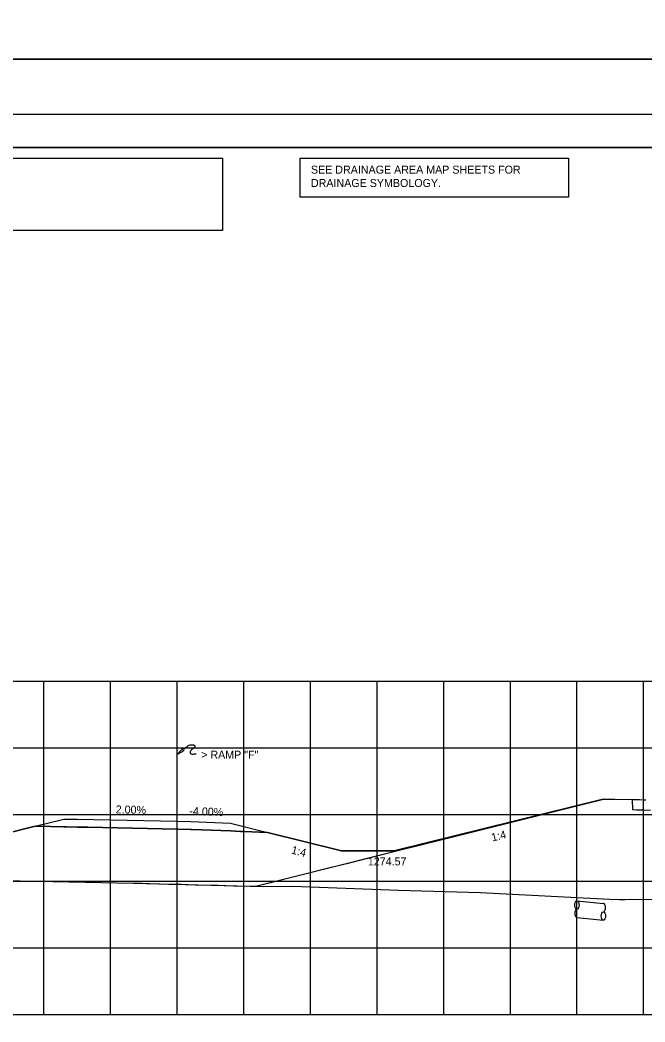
# Model space of a CAD drawing. Extents: x 2148105 to 2149976, y 144169 to 149705.
# Drawn here: x 2148389.7 to 2148483.5, y 146680.8 to 146831 of the extents above; entities that cross this region are included whole.
import ezdxf

# ---------------------------------------------------------------- set-up
doc = ezdxf.new("R2010")
doc.units = 0
for name, color, linetype in [('Bridge M-Header', 7, 'Continuous'), ('Default', 7, 'Continuous'), ('INR_Tracking', 7, 'Continuous'), ('Ph1-PR-Ramp SF3 Rev-Curb', 7, 'Continuous'), ('PH1a-2-RampC', 7, 'Continuous'), ('PH1a-PR-DividingStrip', 7, 'Continuous'), ('PH1a-PR-ServRd', 7, 'Continuous'), ('PH2-PR-Barrier', 7, 'Continuous'), ('PR-ApproachSlab', 7, 'Continuous'), ('PR-SHLDR-RMP-H', 7, 'Continuous'), ('PR_Align_Ramp_E', 7, 'Continuous'), ('PR_Align_Ramp_J', 7, 'Continuous'), ('PR_Storm_Channel', 7, 'Continuous'), ('PR_Storm_Conc_Box_PH1B', 7, 'Continuous'), ('PR_Storm_Conc_Pipe_PH1B', 7, 'Continuous'), ('PR_Storm_Inlet_CICI_PH1B', 7, 'Continuous'), ('PR_Storm_MH', 7, 'Continuous'), ('PR_Storm_Standard_Median_Drain_PH1B', 7, 'Continuous'), ('TopCut', 7, 'Continuous')]:
    doc.layers.add(name, color=color, linetype=linetype)

# ---------------------------------------------------------------- blocks, each defined once
blk = doc.blocks.new('POINT_DISPLAY')
at = {"layer": 'Default'}
blk.add_line((0, 0), (0, 0), dxfattribs=at)

msp = doc.modelspace()

# ---------------------------------------------------------------- linework, layer by layer
at = {"layer": 'INR_Tracking'}
msp.add_lwpolyline([(2148373.77, 146705.59), (2148392, 146710.15), (2148394.33, 146710.1), (2148396.32, 146710.06), (2148396.73, 146710.06), (2148398.32, 146710.02), (2148399.91, 146709.99), (2148413.32, 146709.72), (2148413.43, 146709.72), (2148415.32, 146709.68), (2148415.5, 146709.68), (2148421.32, 146709.44), (2148422.82, 146709.38), (2148423.31, 146709.36), (2148423.31, 146709.36), (2148426.88, 146709.22), (2148426.88, 146709.22), (2148426.88, 146709.22), (2148437.8, 146706.49), (2148437.86, 146706.48), (2148437.87, 146706.48), (2148439.58, 146706.48), (2148445.87, 146706.48), (2148446.09, 146706.53), (2148477.28, 146714.23)], dxfattribs=at)
at = {"layer": 'Ph1-PR-Ramp SF3 Rev-Curb'}
for p, q in [((2148473.32, 146698.97), (2148477.29, 146698.56)), ((2148473.32, 146696.47), (2148477.29, 146696.06))]:
    msp.add_line(p, q, dxfattribs=at)
for centre in [(2148473.32, 146698.34), (2148477.29, 146696.69)]:
    msp.add_ellipse(centre, major_axis=(0, 0.625), ratio=0.523109, dxfattribs=at)
for centre, start_param, end_param in [((2148473.32, 146697.09), 6.283185, 9.424778), ((2148477.29, 146697.94), 3.141592, 6.283185)]:
    msp.add_ellipse(centre, major_axis=(0, 0.625), ratio=0.523109, start_param=start_param, end_param=end_param, dxfattribs=at)
at = {"layer": 'PH1a-PR-ServRd'}
msp.add_lwpolyline([(2148570.82, 146601.91), (2148255.82, 146601.91), (2148255.82, 146811.91), (2148570.82, 146811.91)], close=True, dxfattribs=at)
at = {"layer": 'PH2-PR-Barrier'}
msp.add_line((2148413.32, 146710.89), (2148413.32, 146720.89), dxfattribs=at)
for points in [[(2148413.32, 146720.89), (2148413.84, 146721.44), (2148414.1, 146721.75), (2148414.18, 146721.58), (2148414.32, 146721.47), (2148413.32, 146720.89)], [(2148414.33, 146721.7), (2148414.69, 146721.99), (2148414.85, 146722.12), (2148414.94, 146722.2), (2148415.04, 146722.25), (2148415.14, 146722.3), (2148415.26, 146722.34), (2148415.39, 146722.37), (2148415.49, 146722.38), (2148415.57, 146722.38), (2148415.65, 146722.37), (2148415.72, 146722.35), (2148415.78, 146722.34), (2148415.83, 146722.32), (2148415.87, 146722.29), (2148415.91, 146722.26), (2148415.95, 146722.22), (2148415.98, 146722.16), (2148415.97, 146722.1), (2148415.96, 146722.06), (2148415.91, 146722), (2148415.72, 146721.83), (2148415.53, 146721.67), (2148415.46, 146721.59), (2148415.39, 146721.52), (2148415.33, 146721.43), (2148415.29, 146721.36), (2148415.25, 146721.27), (2148415.25, 146721.2), (2148415.27, 146721.11), (2148415.31, 146721.04), (2148415.36, 146721.01), (2148415.42, 146720.99), (2148415.53, 146720.97), (2148415.66, 146720.98), (2148415.82, 146720.99), (2148416.15, 146721.03)]]:
    msp.add_lwpolyline(points, dxfattribs=at)
at = {"layer": 'PR-ApproachSlab'}
msp.add_lwpolyline([(2148425.08, 146701.15), (2148455.25, 146708.71), (2148457.5, 146709.27), (2148477.28, 146714.23), (2148479, 146714.2), (2148481.6, 146714.15), (2148481.73, 146714.15), (2148482.24, 146714.14), (2148482.69, 146714.14), (2148483.21, 146714.13), (2148483.65, 146714.12)], dxfattribs=at)
at = {"layer": 'PR-SHLDR-RMP-H'}
msp.add_lwpolyline([(2148425.08, 146701.15), (2148426.73, 146701.56), (2148427.11, 146701.66), (2148436.45, 146704), (2148439, 146704.64), (2148446.04, 146706.4), (2148450.67, 146707.56), (2148455.51, 146708.78), (2148462.14, 146710.44), (2148464.86, 146711.12), (2148473.4, 146713.26), (2148474.09, 146713.43), (2148477.28, 146714.23), (2148479, 146714.2), (2148481.6, 146714.15), (2148481.6, 146714.13), (2148481.61, 146713.82), (2148481.61, 146713.82), (2148481.62, 146713.82), (2148481.62, 146713.76), (2148481.64, 146712.99), (2148481.65, 146712.68), (2148481.65, 146712.66), (2148481.8, 146712.65), (2148482.24, 146712.63), (2148482.8, 146712.61), (2148483.21, 146712.59), (2148484.33, 146712.54)], dxfattribs=at)
at = {"layer": 'PR_Align_Ramp_E'}
for points in [[(2148219.95, 147065.16), (2148579.95, 147065.16), (2148579.95, 146825.16), (2148219.95, 146825.16)], [(2148219.95, 146825.16), (2148579.95, 146825.16), (2148579.95, 146585.16), (2148219.95, 146585.16)]]:
    msp.add_lwpolyline(points, close=True, dxfattribs=at)
at = {"layer": 'PR_Align_Ramp_J'}
msp.add_lwpolyline([(2148236.32, 146816.91), (2148576.32, 146816.91), (2148576.32, 146596.91), (2148236.32, 146596.91)], close=True, dxfattribs=at)
at = {"layer": 'PR_Storm_Channel'}
msp.add_lwpolyline([(2148392, 146710.15), (2148396.32, 146711.23), (2148398.32, 146711.19), (2148413.32, 146710.89), (2148415.32, 146710.85), (2148421.32, 146710.61), (2148426.88, 146709.22)], dxfattribs=at)
at = {"layer": 'PR_Storm_Conc_Box_PH1B'}
for p, q in [((2148263.32, 146731.91), (2148563.32, 146731.91)), ((2148393.32, 146681.91), (2148393.32, 146731.91)), ((2148403.32, 146681.91), (2148403.32, 146731.91)), ((2148413.32, 146681.91), (2148413.32, 146731.91)), ((2148423.32, 146681.91), (2148423.32, 146731.91)), ((2148433.32, 146681.91), (2148433.32, 146731.91)), ((2148443.32, 146681.91), (2148443.32, 146731.91)), ((2148453.32, 146681.91), (2148453.32, 146731.91)), ((2148463.32, 146681.91), (2148463.32, 146731.91)), ((2148473.32, 146681.91), (2148473.32, 146731.91)), ((2148483.32, 146681.91), (2148483.32, 146731.91)), ((2148263.32, 146721.91), (2148563.32, 146721.91)), ((2148263.32, 146711.91), (2148563.32, 146711.91)), ((2148263.32, 146701.91), (2148563.32, 146701.91)), ((2148263.32, 146691.91), (2148563.32, 146691.91)), ((2148263.32, 146681.91), (2148563.32, 146681.91))]:
    msp.add_line(p, q, dxfattribs=at)
at = {"layer": 'PR_Storm_Conc_Pipe_PH1B'}
msp.add_lwpolyline([(2148255.82, 146601.91), (2148570.82, 146601.91), (2148570.82, 146811.91), (2148255.82, 146811.91)], close=True, dxfattribs=at)
msp.add_lwpolyline([(2148255.82, 146601.91), (2148570.82, 146601.91), (2148570.82, 146811.91), (2148255.82, 146811.91)], close=True, dxfattribs=at)
at = {"layer": 'PR_Storm_Inlet_CICI_PH1B'}
msp.add_lwpolyline([(2148387.34, 146702.02), (2148406.78, 146701.63), (2148426.24, 146701.12), (2148430.67, 146701.18), (2148446.51, 146700.56), (2148458.8, 146700.21), (2148478.18, 146699.22), (2148479.72, 146699.15), (2148480.57, 146699.16), (2148481.37, 146699.2), (2148495.82, 146699.19)], dxfattribs=at)
at = {"layer": 'PR_Storm_MH'}
for points in [[(2148257.69, 146810.34), (2148420.12, 146810.34), (2148420.12, 146799.47), (2148257.69, 146799.47)], [(2148431.78, 146810.34), (2148472.07, 146810.34), (2148472.07, 146804.47), (2148431.78, 146804.47)]]:
    msp.add_lwpolyline(points, close=True, dxfattribs=at)
at = {"layer": 'PR_Storm_Standard_Median_Drain_PH1B'}
msp.add_line((2148263.32, 146681.91), (2148563.32, 146681.91), dxfattribs=at)
at = {"layer": 'TopCut'}
msp.add_lwpolyline([(2148387.34, 146702.02), (2148406.78, 146701.63), (2148407.04, 146701.63), (2148408.06, 146701.6), (2148409.22, 146701.57), (2148410.55, 146701.53), (2148412.09, 146701.49), (2148413.9, 146701.45), (2148416.04, 146701.39), (2148418.63, 146701.32), (2148419.46, 146701.3), (2148421.81, 146701.24), (2148425.08, 146701.15), (2148426.73, 146701.56), (2148427.11, 146701.66), (2148436.45, 146704), (2148439, 146704.64), (2148446.04, 146706.4), (2148450.67, 146707.56), (2148455.51, 146708.78), (2148462.14, 146710.44), (2148464.86, 146711.12), (2148473.4, 146713.26), (2148474.09, 146713.43), (2148477.27, 146714.23), (2148446.09, 146706.53), (2148445.87, 146706.48), (2148439.58, 146706.48), (2148437.86, 146706.48), (2148437.8, 146706.49), (2148426.88, 146709.22), (2148426.88, 146709.22), (2148426.88, 146709.22), (2148423.31, 146709.36), (2148422.82, 146709.38), (2148421.32, 146709.44), (2148415.5, 146709.68), (2148415.32, 146709.68), (2148413.43, 146709.72), (2148413.32, 146709.72), (2148399.91, 146709.99), (2148398.32, 146710.02), (2148396.73, 146710.06), (2148396.32, 146710.06), (2148394.33, 146710.1), (2148392, 146710.15), (2148373.77, 146705.59)], dxfattribs=at)

# ---------------------------------------------------------------- block references
at = {"layer": 'PR_Storm_Conc_Pipe_PH1B', "xscale": 10, "yscale": 10}
for p in [(2148398.32, 146711.19), (2148398.32, 146711.19), (2148415.32, 146710.85), (2148415.32, 146710.85), (2148421.32, 146710.61), (2148421.32, 146710.61)]:
    msp.add_blockref('POINT_DISPLAY', p, dxfattribs=at)

# ---------------------------------------------------------------- texts
at = {"layer": 'Bridge M-Header'}
for s, rotation, p in [('2.00%', 358.8542, (2148404.09, 146712.08)), ('-4.00%', 357.7094, (2148415.13, 146711.86))]:
    msp.add_text(s, height=1.2, rotation=rotation, dxfattribs=at).set_placement(p)
at = {"layer": 'PH1a-2-RampC'}
msp.add_text('1274.57', height=1.2, dxfattribs=at).set_placement((2148441.93, 146704.28))
at = {"layer": 'PH1a-PR-DividingStrip'}
for rotation, p in [(13.8688, (2148460.62, 146707.85)), (345.9609, (2148430.36, 146706.08))]:
    msp.add_text('1:4', height=1.2, rotation=rotation, dxfattribs=at).set_placement(p)
at = {"layer": 'PH2-PR-Barrier'}
msp.add_text('> RAMP "F"', height=1.2, rotation=360, dxfattribs=at).set_placement((2148416.92, 146720.28))
at = {"layer": 'PR_Storm_MH'}
for s, p in [('SEE DRAINAGE AREA MAP SHEETS FOR', (2148433.39, 146808)), ('DRAINAGE SYMBOLOGY.', (2148433.39, 146806))]:
    msp.add_text(s, height=1.2, dxfattribs=at).set_placement(p)

doc.saveas('drawing.dxf')
